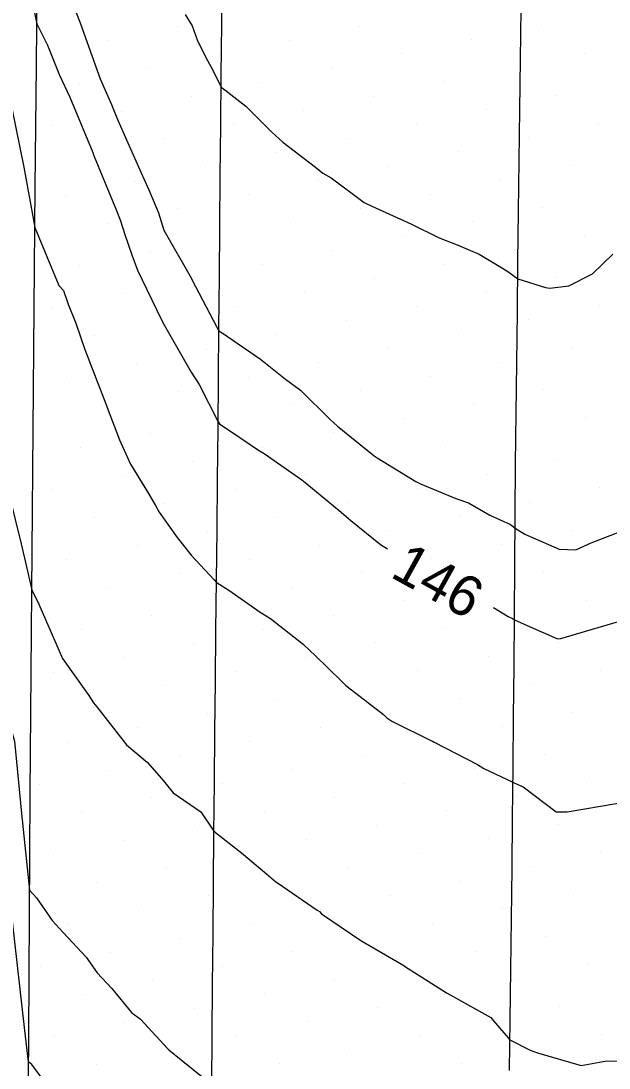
# Model space of a CAD drawing. Extents: x 2354170 to 2357230, y 866100 to 868290.
# Drawn here: x 2355333.1 to 2355362.2, y 867015 to 867066.8 of the extents above; entities that cross this region are included whole.
import ezdxf

# ---------------------------------------------------------------- set-up
doc = ezdxf.new("R2010")
doc.units = 0
for name, color, linetype in [('Default', 7, 'Continuous'), ('DTM Contours Major', 7, 'Continuous'), ('DTM Contours Minor', 7, 'Continuous'), ('DTM Contours Minor Text', 7, 'Continuous'), ('Exist DTM Breakline', 7, 'Continuous'), ('Exist DTM Scan Elevation Point', 7, 'Continuous'), ('Exist Roads EOP', 7, 'Continuous')]:
    doc.layers.add(name, color=color, linetype=linetype)

msp = doc.modelspace()

# ---------------------------------------------------------------- linework, layer by layer
at = {"layer": 'Default'}
for points in [[(2355328.406, 867090.517), (2355329.563, 867065.653), (2355329.599, 867064.75), (2355329.655, 867063.923), (2355329.713, 867063.205), (2355330.422, 867042.737), (2355330.43, 867042.445), (2355330.674, 867038.375), (2355332.769, 867031.171), (2355333.125, 867027.606), (2355333.523, 867023.806), (2355333.857, 867023.424), (2355334.636, 867022.304), (2355335.172, 867021.718), (2355336.321, 867020.487), (2355336.852, 867019.726), (2355337.583, 867018.94), (2355338.55, 867017.761), (2355339.007, 867017.426), (2355340.351, 867015.953), (2355340.399, 867015.917), (2355341.009, 867015.423), (2355342.199, 867014.468)], [(2355335.618, 867067.7), (2355336.013, 867066.69), (2355336.695, 867064.797), (2355337.008, 867063.924), (2355337.569, 867062.663), (2355337.84, 867061.996), (2355338.383, 867060.768), (2355339.039, 867059.277), (2355339.189, 867058.956), (2355339.416, 867058.443), (2355339.89, 867057.295), (2355340.161, 867056.444), (2355341.518, 867054.055), (2355341.545, 867054.004), (2355342.775, 867051.642), (2355342.832, 867051.541), (2355342.882, 867051.464), (2355343.044, 867051.361), (2355344.932, 867050.062), (2355346.176, 867049.078), (2355346.913, 867048.526), (2355348.387, 867047.08), (2355348.742, 867046.759), (2355350.555, 867045.292), (2355350.704, 867045.194), (2355352.62, 867044.013), (2355352.848, 867043.903), (2355354.594, 867043.179), (2355355.218, 867042.954), (2355356.271, 867042.343), (2355357.299, 867041.89), (2355357.518, 867041.709), (2355358.009, 867041.411), (2355359.696, 867040.662), (2355360.524, 867040.636), (2355361.284, 867040.977), (2355363.461, 867041.822)], [(2355341.218, 867067.102), (2355341.556, 867066.547), (2355341.81, 867065.852), (2355342.23, 867064.988), (2355342.5, 867064.509), (2355342.772, 867063.966), (2355342.986, 867063.508), (2355343.177, 867063.39), (2355344.214, 867062.569), (2355345.492, 867061.297), (2355346.035, 867060.79), (2355347.651, 867059.553), (2355348.022, 867059.263), (2355348.422, 867059.033), (2355350.063, 867057.818), (2355350.437, 867057.639), (2355352.361, 867056.76), (2355353.773, 867056.066), (2355354.665, 867055.711), (2355355.74, 867055.264), (2355356.905, 867054.566), (2355357.159, 867054.396), (2355357.654, 867054.045), (2355359.029, 867053.604), (2355359.244, 867053.571), (2355360.181, 867053.698), (2355361.353, 867054.281), (2355362.347, 867055.263)], [(2355332.252, 867064.426), (2355333.231, 867059.553), (2355333.78, 867056.573), (2355334.957, 867053.714), (2355335.193, 867053.464), (2355335.432, 867052.779), (2355335.803, 867051.84), (2355336.257, 867050.543), (2355337.285, 867047.863), (2355337.352, 867047.667), (2355337.971, 867046.08), (2355338.502, 867044.873), (2355339.343, 867043.503), (2355339.742, 867042.832), (2355339.926, 867042.495), (2355340.809, 867041.246), (2355341.514, 867040.365), (2355342.642, 867039.151), (2355342.757, 867039.021), (2355342.786, 867039.01), (2355343.37, 867038.64), (2355344.914, 867037.558), (2355345.437, 867037.233), (2355347.041, 867035.975), (2355347.387, 867035.649), (2355347.632, 867035.419), (2355348.925, 867034.166), (2355349.162, 867033.926), (2355349.215, 867033.881), (2355351.011, 867032.499), (2355351.182, 867032.324), (2355351.425, 867032.164), (2355353.42, 867031.176), (2355353.431, 867031.171), (2355353.521, 867031.125), (2355355.658, 867030.028), (2355355.983, 867029.828), (2355357.415, 867029.141), (2355357.517, 867029.1), (2355357.926, 867028.924), (2355359.554, 867027.68), (2355360.096, 867027.674), (2355362.618, 867028.105)], [(2355332.214, 867044.546), (2355333.097, 867040.941), (2355333.627, 867038.651), (2355333.978, 867037.955), (2355334.032, 867037.84), (2355335.144, 867035.268), (2355335.515, 867034.755), (2355336.44, 867033.433), (2355336.686, 867033.068), (2355336.849, 867032.866), (2355338.317, 867031.001), (2355339.349, 867030.124), (2355340.135, 867029.219), (2355340.625, 867028.627), (2355341.983, 867027.687), (2355342.634, 867026.731), (2355342.648, 867026.723), (2355342.713, 867026.665), (2355343.849, 867025.771), (2355343.989, 867025.657), (2355345.227, 867024.622), (2355345.697, 867024.223), (2355345.784, 867024.164), (2355347.742, 867022.813), (2355347.845, 867022.75), (2355347.952, 867022.642), (2355349.901, 867021.325), (2355352.025, 867020.077), (2355352.057, 867020.054), (2355354.076, 867018.768), (2355354.165, 867018.711), (2355354.166, 867018.711), (2355354.167, 867018.71), (2355356.327, 867017.514), (2355356.454, 867017.342), (2355357.268, 867016.412), (2355358.273, 867015.89), (2355358.622, 867015.76), (2355360.797, 867015.141), (2355362.061, 867015.372), (2355363.813, 867015.324)]]:
    msp.add_lwpolyline(points, dxfattribs=at)
at = {"layer": 'DTM Contours Major'}
msp.add_lwpolyline([(2355336.303, 867011.694), (2355335.572, 867012.562), (2355335.333, 867012.899), (2355333.629, 867015.18), (2355333.468, 867015.316), (2355333.291, 867016.872), (2355332.671, 867022.273), (2355332.307, 867025.754), (2355332.058, 867028.245), (2355330.594, 867033.279), (2355330.05, 867042.356), (2355330.032, 867043.008), (2355329.35, 867062.713), (2355329.265, 867063.765), (2355329.182, 867064.978), (2355329.13, 867066.301), (2355328.026, 867090.042), (2355327.902, 867092.94), (2355327.896, 867093.06), (2355327.797, 867096.169), (2355327.625, 867099.552), (2355327.316, 867110.35)], dxfattribs=at)
at = {"layer": 'DTM Contours Minor'}
for points in [[(2355333.285, 867069.41), (2355333.878, 867066.646), (2355334.412, 867065.595), (2355334.99, 867064.116), (2355335.515, 867063.013), (2355336.641, 867060.279), (2355336.656, 867060.234), (2355336.665, 867060.22), (2355336.717, 867060.09), (2355337.808, 867057.417), (2355338.016, 867056.913), (2355338.234, 867056.227), (2355338.57, 867055.222), (2355338.855, 867054.469), (2355340.025, 867052.045), (2355340.083, 867051.922), (2355340.116, 867051.844), (2355340.248, 867051.611), (2355341.507, 867049.416), (2355341.895, 867048.81), (2355342.844, 867046.959), (2355342.906, 867046.862), (2355343.914, 867046.189), (2355344.841, 867045.566), (2355344.927, 867045.523), (2355345.122, 867045.398), (2355346.984, 867044.102), (2355347.232, 867043.895), (2355348.922, 867042.501), (2355349.405, 867042.083), (2355350.863, 867040.903), (2355351.222, 867040.682)], [(2355356.45, 867037.781), (2355357.186, 867037.332), (2355357.397, 867037.247), (2355357.488, 867037.177), (2355358.716, 867036.637), (2355358.904, 867036.557), (2355359.615, 867036.241), (2355359.776, 867036.252), (2355362.628, 867037.091)]]:
    msp.add_lwpolyline(points, dxfattribs=at)
at = {"layer": 'Exist DTM Breakline'}
for points in [[(2355342.522, 867014.131), (2355342.542, 867016.631), (2355342.564, 867019.131), (2355342.587, 867021.631), (2355342.61, 867024.131), (2355342.633, 867026.631), (2355342.656, 867029.131), (2355342.68, 867031.631), (2355342.703, 867034.131), (2355342.729, 867036.63), (2355342.758, 867039.13), (2355342.787, 867041.63), (2355342.816, 867044.13), (2355342.841, 867046.63), (2355342.862, 867049.13), (2355342.883, 867051.63), (2355342.904, 867054.13), (2355342.925, 867056.629), (2355342.947, 867059.129), (2355342.969, 867061.629), (2355342.991, 867064.129), (2355343.019, 867066.629), (2355343.056, 867069.129)], [(2355357.25, 867014.892), (2355357.28, 867017.392), (2355357.311, 867019.892), (2355357.341, 867022.392), (2355357.371, 867024.892), (2355357.397, 867027.392), (2355357.423, 867029.891), (2355357.449, 867032.391), (2355357.473, 867034.891), (2355357.489, 867037.391), (2355357.506, 867039.891), (2355357.522, 867042.391), (2355357.541, 867044.891), (2355357.572, 867047.391), (2355357.603, 867049.891), (2355357.634, 867052.39), (2355357.665, 867054.89), (2355357.695, 867057.39), (2355357.726, 867059.89), (2355357.756, 867062.39), (2355357.787, 867064.889), (2355357.819, 867067.389)]]:
    msp.add_lwpolyline(points, dxfattribs=at)
at = {"layer": 'Exist DTM Scan Elevation Point'}
for p, q in [((2355340.823, 867066.505), (2355340.823, 867066.505)), ((2355349.837, 867066.537), (2355349.837, 867066.537)), ((2355358.85, 867066.569), (2355358.85, 867066.569)), ((2355337.358, 867065.8), (2355337.358, 867065.8)), ((2355346.372, 867065.831), (2355346.372, 867065.831)), ((2355355.386, 867065.863), (2355355.386, 867065.863)), ((2355342.908, 867065.126), (2355342.908, 867065.126)), ((2355351.922, 867065.157), (2355351.922, 867065.157)), ((2355360.935, 867065.189), (2355360.935, 867065.189)), ((2355348.457, 867064.452), (2355348.457, 867064.452)), ((2355357.471, 867064.484), (2355357.471, 867064.484)), ((2355339.443, 867064.42), (2355339.443, 867064.42)), ((2355335.979, 867063.715), (2355335.979, 867063.715)), ((2355344.993, 867063.746), (2355344.993, 867063.746)), ((2355354.007, 867063.778), (2355354.007, 867063.778)), ((2355341.528, 867063.041), (2355341.528, 867063.041)), ((2355350.542, 867063.072), (2355350.542, 867063.072)), ((2355359.556, 867063.104), (2355359.556, 867063.104)), ((2355347.078, 867062.367), (2355347.078, 867062.367)), ((2355356.092, 867062.399), (2355356.092, 867062.399)), ((2355338.064, 867062.335), (2355338.064, 867062.335)), ((2355334.6, 867061.63), (2355334.6, 867061.63)), ((2355343.613, 867061.661), (2355343.613, 867061.661)), ((2355352.627, 867061.693), (2355352.627, 867061.693)), ((2355361.641, 867061.725), (2355361.641, 867061.725)), ((2355340.149, 867060.956), (2355340.149, 867060.956)), ((2355349.163, 867060.988), (2355349.163, 867060.988)), ((2355358.177, 867061.019), (2355358.177, 867061.019)), ((2355354.712, 867060.314), (2355354.712, 867060.314)), ((2355336.685, 867060.25), (2355336.685, 867060.25)), ((2355345.698, 867060.282), (2355345.698, 867060.282)), ((2355342.234, 867059.576), (2355342.234, 867059.576)), ((2355351.248, 867059.608), (2355351.248, 867059.608)), ((2355360.262, 867059.64), (2355360.262, 867059.64)), ((2355338.77, 867058.871), (2355338.77, 867058.871)), ((2355347.783, 867058.903), (2355347.783, 867058.903)), ((2355356.797, 867058.934), (2355356.797, 867058.934)), ((2355353.333, 867058.229), (2355353.333, 867058.229)), ((2355335.305, 867058.165), (2355335.305, 867058.165)), ((2355344.319, 867058.197), (2355344.319, 867058.197)), ((2355340.855, 867057.491), (2355340.855, 867057.491)), ((2355349.868, 867057.523), (2355349.868, 867057.523)), ((2355358.882, 867057.555), (2355358.882, 867057.555)), ((2355337.39, 867056.786), (2355337.39, 867056.786)), ((2355346.404, 867056.818), (2355346.404, 867056.818)), ((2355355.418, 867056.849), (2355355.418, 867056.849)), ((2355351.953, 867056.144), (2355351.953, 867056.144)), ((2355360.967, 867056.175), (2355360.967, 867056.175)), ((2355339.475, 867055.406), (2355339.475, 867055.406)), ((2355348.489, 867055.438), (2355348.489, 867055.438)), ((2355357.503, 867055.47), (2355357.503, 867055.47)), ((2355336.011, 867054.701), (2355336.011, 867054.701)), ((2355345.024, 867054.733), (2355345.024, 867054.733)), ((2355354.038, 867054.764), (2355354.038, 867054.764)), ((2355359.588, 867054.09), (2355359.588, 867054.09)), ((2355341.56, 867054.027), (2355341.56, 867054.027)), ((2355350.574, 867054.059), (2355350.574, 867054.059)), ((2355338.096, 867053.321), (2355338.096, 867053.321)), ((2355347.109, 867053.353), (2355347.109, 867053.353)), ((2355356.123, 867053.385), (2355356.123, 867053.385)), ((2355334.631, 867052.616), (2355334.631, 867052.616)), ((2355343.645, 867052.648), (2355343.645, 867052.648)), ((2355352.659, 867052.679), (2355352.659, 867052.679)), ((2355361.673, 867052.711), (2355361.673, 867052.711)), ((2355358.208, 867052.005), (2355358.208, 867052.005)), ((2355340.181, 867051.942), (2355340.181, 867051.942)), ((2355349.194, 867051.974), (2355349.194, 867051.974)), ((2355336.716, 867051.236), (2355336.716, 867051.236)), ((2355345.73, 867051.268), (2355345.73, 867051.268)), ((2355354.744, 867051.3), (2355354.744, 867051.3)), ((2355342.266, 867050.563), (2355342.266, 867050.563)), ((2355351.279, 867050.594), (2355351.279, 867050.594)), ((2355360.293, 867050.626), (2355360.293, 867050.626)), ((2355338.801, 867049.857), (2355338.801, 867049.857)), ((2355347.815, 867049.889), (2355347.815, 867049.889)), ((2355356.829, 867049.92), (2355356.829, 867049.92)), ((2355335.337, 867049.151), (2355335.337, 867049.151)), ((2355344.351, 867049.183), (2355344.351, 867049.183)), ((2355353.364, 867049.215), (2355353.364, 867049.215)), ((2355340.886, 867048.478), (2355340.886, 867048.478)), ((2355349.9, 867048.509), (2355349.9, 867048.509)), ((2355358.914, 867048.541), (2355358.914, 867048.541)), ((2355337.422, 867047.772), (2355337.422, 867047.772)), ((2355346.436, 867047.804), (2355346.436, 867047.804)), ((2355355.449, 867047.835), (2355355.449, 867047.835)), ((2355342.971, 867047.098), (2355342.971, 867047.098)), ((2355351.985, 867047.13), (2355351.985, 867047.13)), ((2355360.999, 867047.162), (2355360.999, 867047.162)), ((2355339.507, 867046.393), (2355339.507, 867046.393)), ((2355348.521, 867046.424), (2355348.521, 867046.424)), ((2355336.042, 867045.687), (2355336.042, 867045.687)), ((2355345.056, 867045.719), (2355345.056, 867045.719)), ((2355354.07, 867045.75), (2355354.07, 867045.75)), ((2355341.592, 867045.013), (2355341.592, 867045.013)), ((2355350.606, 867045.045), (2355350.606, 867045.045)), ((2355359.619, 867045.077), (2355359.619, 867045.077)), ((2355338.127, 867044.308), (2355338.127, 867044.308)), ((2355347.141, 867044.339), (2355347.141, 867044.339)), ((2355356.155, 867044.371), (2355356.155, 867044.371)), ((2355334.663, 867043.602), (2355334.663, 867043.602)), ((2355343.677, 867043.634), (2355343.677, 867043.634)), ((2355352.691, 867043.665), (2355352.691, 867043.665)), ((2355361.704, 867043.697), (2355361.704, 867043.697)), ((2355340.212, 867042.928), (2355340.212, 867042.928)), ((2355349.226, 867042.96), (2355349.226, 867042.96)), ((2355358.24, 867042.992), (2355358.24, 867042.992)), ((2355336.748, 867042.223), (2355336.748, 867042.223)), ((2355345.762, 867042.254), (2355345.762, 867042.254)), ((2355354.776, 867042.286), (2355354.776, 867042.286)), ((2355342.297, 867041.549), (2355342.297, 867041.549)), ((2355351.311, 867041.58), (2355351.311, 867041.58)), ((2355360.325, 867041.612), (2355360.325, 867041.612)), ((2355338.833, 867040.843), (2355338.833, 867040.843)), ((2355347.847, 867040.875), (2355347.847, 867040.875)), ((2355356.861, 867040.907), (2355356.861, 867040.907)), ((2355335.368, 867040.138), (2355335.368, 867040.138)), ((2355344.382, 867040.169), (2355344.382, 867040.169)), ((2355353.396, 867040.201), (2355353.396, 867040.201)), ((2355340.918, 867039.464), (2355340.918, 867039.464)), ((2355349.932, 867039.495), (2355349.932, 867039.495)), ((2355358.946, 867039.527), (2355358.946, 867039.527)), ((2355337.453, 867038.758), (2355337.453, 867038.758)), ((2355346.467, 867038.79), (2355346.467, 867038.79)), ((2355355.481, 867038.822), (2355355.481, 867038.822)), ((2355333.989, 867038.053), (2355333.989, 867038.053)), ((2355343.003, 867038.084), (2355343.003, 867038.084)), ((2355352.017, 867038.116), (2355352.017, 867038.116)), ((2355361.031, 867038.148), (2355361.031, 867038.148)), ((2355339.538, 867037.379), (2355339.538, 867037.379)), ((2355348.552, 867037.41), (2355348.552, 867037.41)), ((2355357.566, 867037.442), (2355357.566, 867037.442)), ((2355336.074, 867036.673), (2355336.074, 867036.673)), ((2355345.088, 867036.705), (2355345.088, 867036.705)), ((2355354.102, 867036.737), (2355354.102, 867036.737)), ((2355341.623, 867035.999), (2355341.623, 867035.999)), ((2355350.637, 867036.031), (2355350.637, 867036.031)), ((2355359.651, 867036.063), (2355359.651, 867036.063)), ((2355338.159, 867035.294), (2355338.159, 867035.294)), ((2355347.173, 867035.325), (2355347.173, 867035.325)), ((2355356.187, 867035.357), (2355356.187, 867035.357)), ((2355334.695, 867034.588), (2355334.695, 867034.588)), ((2355343.708, 867034.62), (2355343.708, 867034.62)), ((2355352.722, 867034.652), (2355352.722, 867034.652)), ((2355361.736, 867034.683), (2355361.736, 867034.683)), ((2355340.244, 867033.914), (2355340.244, 867033.914)), ((2355349.258, 867033.946), (2355349.258, 867033.946)), ((2355358.272, 867033.978), (2355358.272, 867033.978)), ((2355336.78, 867033.209), (2355336.78, 867033.209)), ((2355345.793, 867033.24), (2355345.793, 867033.24)), ((2355354.807, 867033.272), (2355354.807, 867033.272)), ((2355342.329, 867032.535), (2355342.329, 867032.535)), ((2355351.343, 867032.567), (2355351.343, 867032.567)), ((2355360.357, 867032.598), (2355360.357, 867032.598)), ((2355338.865, 867031.829), (2355338.865, 867031.829)), ((2355347.878, 867031.861), (2355347.878, 867031.861)), ((2355356.892, 867031.893), (2355356.892, 867031.893)), ((2355335.4, 867031.124), (2355335.4, 867031.124)), ((2355344.414, 867031.156), (2355344.414, 867031.156)), ((2355353.428, 867031.187), (2355353.428, 867031.187)), ((2355340.95, 867030.45), (2355340.95, 867030.45)), ((2355349.963, 867030.482), (2355349.963, 867030.482)), ((2355358.977, 867030.513), (2355358.977, 867030.513)), ((2355337.485, 867029.744), (2355337.485, 867029.744)), ((2355346.499, 867029.776), (2355346.499, 867029.776)), ((2355355.513, 867029.808), (2355355.513, 867029.808)), ((2355334.021, 867029.039), (2355334.021, 867029.039)), ((2355343.035, 867029.071), (2355343.035, 867029.071)), ((2355352.048, 867029.102), (2355352.048, 867029.102)), ((2355361.062, 867029.134), (2355361.062, 867029.134)), ((2355339.57, 867028.365), (2355339.57, 867028.365)), ((2355348.584, 867028.397), (2355348.584, 867028.397)), ((2355357.598, 867028.428), (2355357.598, 867028.428)), ((2355345.12, 867027.691), (2355345.12, 867027.691)), ((2355354.133, 867027.723), (2355354.133, 867027.723)), ((2355336.106, 867027.659), (2355336.106, 867027.659)), ((2355341.655, 867026.986), (2355341.655, 867026.986)), ((2355350.669, 867027.017), (2355350.669, 867027.017)), ((2355359.683, 867027.049), (2355359.683, 867027.049)), ((2355338.191, 867026.28), (2355338.191, 867026.28)), ((2355347.205, 867026.312), (2355347.205, 867026.312)), ((2355356.218, 867026.343), (2355356.218, 867026.343)), ((2355343.74, 867025.606), (2355343.74, 867025.606)), ((2355352.754, 867025.638), (2355352.754, 867025.638)), ((2355361.768, 867025.669), (2355361.768, 867025.669)), ((2355334.726, 867025.574), (2355334.726, 867025.574)), ((2355340.276, 867024.901), (2355340.276, 867024.901)), ((2355349.29, 867024.932), (2355349.29, 867024.932)), ((2355358.303, 867024.964), (2355358.303, 867024.964)), ((2355336.811, 867024.195), (2355336.811, 867024.195)), ((2355345.825, 867024.227), (2355345.825, 867024.227)), ((2355354.839, 867024.258), (2355354.839, 867024.258)), ((2355342.361, 867023.521), (2355342.361, 867023.521)), ((2355351.374, 867023.553), (2355351.374, 867023.553)), ((2355360.388, 867023.584), (2355360.388, 867023.584)), ((2355338.896, 867022.816), (2355338.896, 867022.816)), ((2355347.91, 867022.847), (2355347.91, 867022.847)), ((2355356.924, 867022.879), (2355356.924, 867022.879)), ((2355335.432, 867022.11), (2355335.432, 867022.11)), ((2355344.446, 867022.142), (2355344.446, 867022.142)), ((2355353.459, 867022.173), (2355353.459, 867022.173)), ((2355349.995, 867021.468), (2355349.995, 867021.468)), ((2355359.009, 867021.499), (2355359.009, 867021.499)), ((2355340.981, 867021.436), (2355340.981, 867021.436)), ((2355337.517, 867020.731), (2355337.517, 867020.731)), ((2355346.531, 867020.762), (2355346.531, 867020.762)), ((2355355.544, 867020.794), (2355355.544, 867020.794)), ((2355334.052, 867020.025), (2355334.052, 867020.025)), ((2355343.066, 867020.057), (2355343.066, 867020.057)), ((2355352.08, 867020.088), (2355352.08, 867020.088)), ((2355361.094, 867020.12), (2355361.094, 867020.12)), ((2355348.616, 867019.383), (2355348.616, 867019.383)), ((2355357.629, 867019.414), (2355357.629, 867019.414)), ((2355339.602, 867019.351), (2355339.602, 867019.351)), ((2355336.137, 867018.646), (2355336.137, 867018.646)), ((2355345.151, 867018.677), (2355345.151, 867018.677)), ((2355354.165, 867018.709), (2355354.165, 867018.709)), ((2355341.687, 867017.972), (2355341.687, 867017.972)), ((2355350.701, 867018.003), (2355350.701, 867018.003)), ((2355359.714, 867018.035), (2355359.714, 867018.035)), ((2355356.25, 867017.33), (2355356.25, 867017.33)), ((2355338.222, 867017.266), (2355338.222, 867017.266)), ((2355347.236, 867017.298), (2355347.236, 867017.298)), ((2355334.758, 867016.561), (2355334.758, 867016.561)), ((2355343.772, 867016.592), (2355343.772, 867016.592)), ((2355352.786, 867016.624), (2355352.786, 867016.624)), ((2355361.799, 867016.656), (2355361.799, 867016.656)), ((2355340.307, 867015.887), (2355340.307, 867015.887)), ((2355349.321, 867015.918), (2355349.321, 867015.918)), ((2355358.335, 867015.95), (2355358.335, 867015.95)), ((2355354.871, 867015.245), (2355354.871, 867015.245)), ((2355336.843, 867015.181), (2355336.843, 867015.181)), ((2355345.857, 867015.213), (2355345.857, 867015.213))]:
    msp.add_line(p, q, dxfattribs=at)
at = {"layer": 'Exist Roads EOP'}
msp.add_lwpolyline([(2355333.438, 867010.578), (2355333.476, 867016.578), (2355333.515, 867022.578), (2355333.555, 867028.577), (2355333.597, 867034.577), (2355333.642, 867040.577), (2355333.69, 867046.577), (2355333.743, 867052.577), (2355333.799, 867058.576), (2355333.857, 867064.576), (2355333.918, 867070.576), (2355333.979, 867076.575), (2355334.042, 867082.575), (2355334.106, 867088.575), (2355334.169, 867094.574), (2355334.232, 867100.574), (2355334.293, 867106.574), (2355334.353, 867112.574), (2355334.411, 867118.573), (2355334.466, 867124.573), (2355334.519, 867130.573), (2355334.57, 867136.573), (2355334.619, 867142.572), (2355334.665, 867148.572)], dxfattribs=at)

# ---------------------------------------------------------------- texts
at = {"layer": 'DTM Contours Minor Text'}
msp.add_text('146', height=2, rotation=330.9753, dxfattribs=at).set_placement((2355351.292, 867039.329))

doc.saveas('drawing.dxf')
